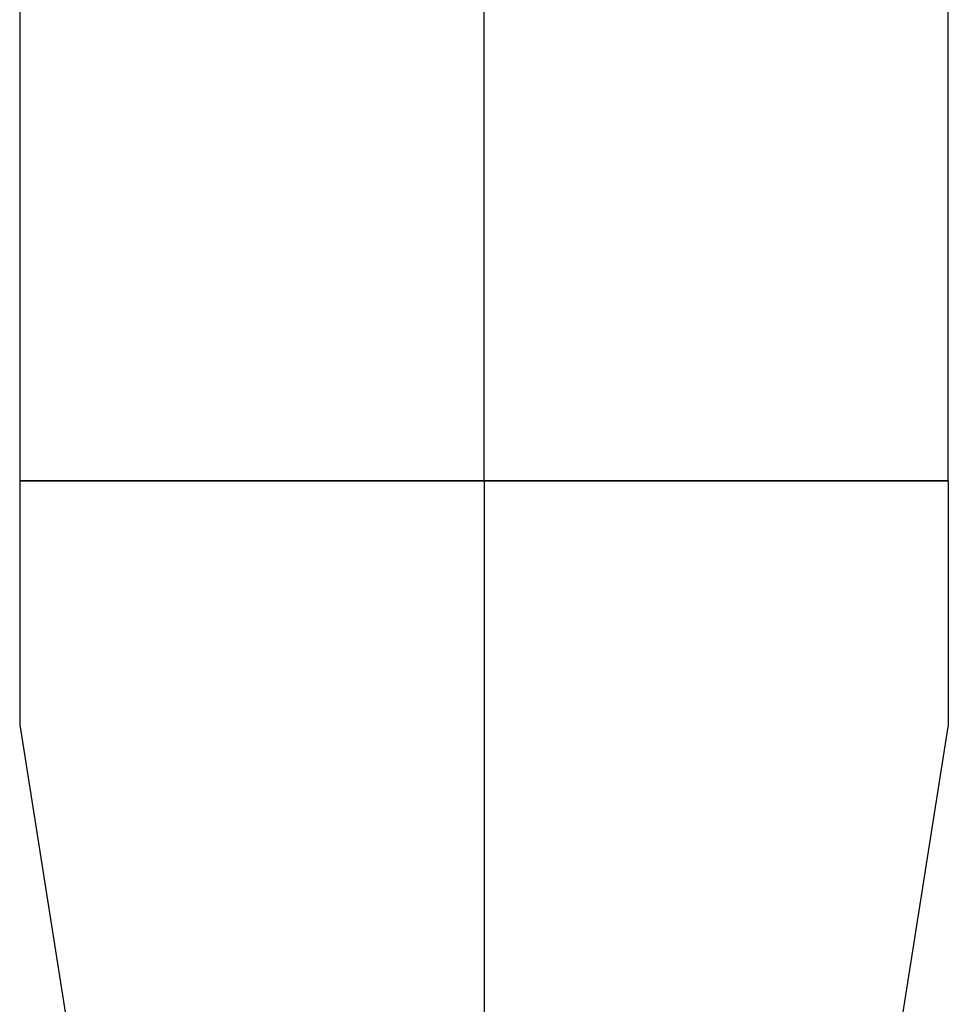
# Model space of a CAD drawing. Extents: x -7228 to 74941, y -112898 to 85621.
# Tile 622 of 635: x 53325.28 to 53332.89, y 84042.39 to 84050.46. Entities that reach past the tile are written whole.
import ezdxf
from ezdxf.enums import TextEntityAlignment as Align

# ---------------------------------------------------------------- set-up
doc = ezdxf.new("R2010")
doc.units = 0
doc.layers.add('Ins-co', color=2, linetype='CONTINUOUS')
doc.layers.add('Ins-wod', color=4, linetype='CONTINUOUS')
doc.styles.add('CP_ATTR', font='ROMANS.SHX')

# ---------------------------------------------------------------- blocks, each defined once
blk = doc.blocks.new('_jgsjhjfhhfdf')
at = {"layer": 'Ins-wod'}
for p, q in [((-72.2659, -203.0018), (-72.2659, -210.3804)), ((-68.4609, -210.3804), (-68.4609, -203.0018)), ((-64.6559, -210.3804), (-64.6559, -203.0018)), ((-72.2659, -210.3804), (-64.6559, -210.3804)), ((-64.6559, -210.3804), (-72.2659, -210.3804)), ((-72.2659, -210.3804), (-72.2659, -212.3804)), ((-68.4609, -210.3804), (-68.4609, -212.3804)), ((-64.6559, -210.3804), (-64.6559, -212.3804)), ((-72.2659, -212.3804), (-71.4759, -217.3804)), ((-68.4609, -212.3804), (-68.4609, -217.3804)), ((-64.6559, -212.3804), (-65.4459, -217.3804))]:
    blk.add_line(p, q, dxfattribs=at)
at = {"layer": 'Ins-wod', "style": 'CP_ATTR', "flags": 9}
for tag, p, height, rotation, width in [('PRODUCT-TYPE', (-15.448, -4.4619), 0.000337, 180, 48.619691), ('PRODUCER', (-15.448, -4.4619), 0.000337, 180, 48.619691), ('ARTICLE', (-15.448, -4.4619), 0.000337, 180, 48.619691), ('OTHER', (-15.448, -4.4619), 0.000337, 180, 48.619691), ('FLOW', (-15.448, -4.4619), 0.000337, 180, 48.619691), ('NAME', (-15.448, -4.4619), 0.000337, 180, 48.619691), ('OTHER', (-6.1954, -13.7069), 0.000337, 270, 1.595002), ('FLOW', (-6.1954, -13.7069), 0.000337, 270, 1.595002), ('ARTICLE', (-6.1954, -13.7069), 0.000337, 270, 1.595002), ('PRODUCT-TYPE', (-6.1954, -13.7069), 0.000337, 270, 1.595002), ('PRODUCER', (-6.1954, -13.7069), 0.000337, 270, 1.595002), ('NAME', (-6.1954, -13.7069), 0.000337, 270, 1.595002), ('PRODUCT-TYPE', (-6.1954, -110.1742), 0.000337, 90, 24.508066), ('PRODUCER', (-6.1954, -110.1742), 0.000337, 90, 24.508066), ('ARTICLE', (-6.1954, -110.1742), 0.000337, 90, 24.508066), ('OTHER', (-6.1954, -110.1742), 0.000337, 90, 24.508066), ('FLOW', (-6.1954, -110.1742), 0.000337, 90, 24.508066), ('NAME', (-6.1954, -110.1742), 0.000337, 90, 24.508066), ('ARTICLE', (-30.8274, -162.9866), 0.000761, 270, 7.892014), ('OTHER', (-30.8274, -162.9866), 0.000761, 270, 7.892014), ('FLOW', (-30.8274, -162.9866), 0.000761, 270, 7.892014), ('PRODUCT-TYPE', (-30.8274, -162.9866), 0.000761, 270, 7.892014), ('PRODUCER', (-30.8274, -162.9866), 0.000761, 270, 7.892014), ('NAME', (-30.8274, -162.9866), 0.000761, 270, 7.892014), ('PRODUCT-TYPE', (-68.4609, -170.6232), 0.000761, 90, 0.969593), ('PRODUCER', (-68.4609, -170.6232), 0.000761, 90, 0.969593), ('ARTICLE', (-68.4609, -170.6232), 0.000761, 90, 0.969593), ('OTHER', (-68.4609, -170.6232), 0.000761, 90, 0.969593), ('FLOW', (-68.4609, -170.6232), 0.000761, 90, 0.969593), ('NAME', (-68.4609, -170.6232), 0.000761, 90, 0.969593), ('PRODUCT-TYPE', (-68.4609, -210.3804), 0.000761, 90, 0.969593), ('PRODUCER', (-68.4609, -210.3804), 0.000761, 90, 0.969593), ('ARTICLE', (-68.4609, -210.3804), 0.000761, 90, 0.969593), ('OTHER', (-68.4609, -210.3804), 0.000761, 90, 0.969593), ('FLOW', (-68.4609, -210.3804), 0.000761, 90, 0.969593), ('NAME', (-68.4609, -210.3804), 0.000761, 90, 0.969593), ('PRODUCT-TYPE', (-34.8462, -236.7889), 0.000761, 90, 0.623389), ('PRODUCER', (-34.8462, -236.7889), 0.000761, 90, 0.623389), ('ARTICLE', (-34.8462, -236.7889), 0.000761, 90, 0.623389), ('OTHER', (-34.8462, -236.7889), 0.000761, 90, 0.623389), ('FLOW', (-34.8462, -236.7889), 0.000761, 90, 0.623389), ('NAME', (-34.8462, -236.7889), 0.000761, 90, 0.623389), ('PRODUCT-TYPE', (-68.4609, -241.0258), 0.0001, 90, 1), ('PRODUCER', (-68.4609, -241.0258), 0.0001, 90, 1), ('OTHER', (-68.4609, -241.0258), 0.0001, 90, 1), ('ARTICLE', (-68.4609, -241.0258), 0.0001, 90, 1), ('FLOW', (-68.4609, -241.0258), 0.0001, 90, 1), ('NAME', (-68.4609, -241.0258), 0.0001, 90, 1), ('PRODUCT-TYPE', (-68.4609, -251.0258), 0.000761, 90, 1.31406), ('PRODUCER', (-68.4609, -251.0258), 0.000761, 90, 1.31406), ('ARTICLE', (-68.4609, -251.0258), 0.000761, 90, 1.31406), ('OTHER', (-68.4609, -251.0258), 0.000761, 90, 1.31406), ('FLOW', (-68.4609, -251.0258), 0.000761, 90, 1.31406), ('NAME', (-68.4609, -251.0258), 0.000761, 90, 1.31406), ('ARTICLE', (-68.4609, -251.0258), 0.000761, 270, 1.708279), ('OTHER', (-68.4609, -251.0258), 0.000761, 270, 1.708279), ('FLOW', (-68.4609, -251.0258), 0.000761, 270, 1.708279), ('PRODUCT-TYPE', (-68.4609, -251.0258), 0.000761, 270, 1.708279), ('PRODUCER', (-68.4609, -251.0258), 0.000761, 270, 1.708279), ('NAME', (-68.4609, -251.0258), 0.000761, 270, 1.708279), ('PRODUCT-TYPE', (-280.4386, -283.6677), 0.000603, 180, 18.176861), ('PRODUCER', (-280.4386, -283.6677), 0.000603, 180, 18.176861), ('ARTICLE', (-280.4386, -283.6677), 0.000603, 180, 18.176861), ('OTHER', (-280.4386, -283.6677), 0.000603, 180, 18.176861), ('FLOW', (-280.4386, -283.6677), 0.000603, 180, 18.176861), ('NAME', (-280.4386, -283.6677), 0.000603, 180, 18.176861), ('PRODUCT-TYPE', (-66.7267, -319.595), 0.000603, 90, 5.550504), ('PRODUCER', (-66.7267, -319.595), 0.000603, 90, 5.550504), ('ARTICLE', (-66.7267, -319.595), 0.000603, 90, 5.550504), ('OTHER', (-66.7267, -319.595), 0.000603, 90, 5.550504), ('FLOW', (-66.7267, -319.595), 0.000603, 90, 5.550504), ('NAME', (-66.7267, -319.595), 0.000603, 90, 5.550504), ('PRODUCT-TYPE', (-10.9937, -321.6255), 0.0001, 90, 1), ('PRODUCER', (-10.9937, -321.6255), 0.0001, 90, 1), ('ARTICLE', (-10.9937, -321.6255), 0.0001, 90, 1), ('OTHER', (-10.9937, -321.6255), 0.0001, 90, 1), ('FLOW', (-10.9937, -321.6255), 0.0001, 90, 1), ('NAME', (-10.9937, -321.6255), 0.0001, 90, 1), ('PRODUCT-TYPE', (-68.2644, -323.3073), 0.000603, 225, 3.259505), ('PRODUCER', (-68.2644, -323.3073), 0.000603, 225, 3.259505), ('ARTICLE', (-68.2644, -323.3073), 0.000603, 225, 3.259505), ('OTHER', (-68.2644, -323.3073), 0.000603, 225, 3.259505), ('NAME', (-68.2644, -323.3073), 0.000603, 225, 3.259505), ('FLOW', (-68.2644, -323.3073), 0.000603, 225, 3.259505), ('PRODUCT-TYPE', (-10.9937, -324.5842), 0.000603, 90, 0.490663), ('PRODUCER', (-10.9937, -324.5842), 0.000603, 90, 0.490663), ('ARTICLE', (-10.9937, -324.5842), 0.000603, 90, 0.490663), ('OTHER', (-10.9937, -324.5842), 0.000603, 90, 0.490663), ('FLOW', (-10.9937, -324.5842), 0.000603, 90, 0.490663), ('NAME', (-10.9937, -324.5842), 0.000603, 90, 0.490663), ('OTHER', (-68.1056, -328.2477), 0.000213, 270, 2.751934), ('ARTICLE', (-68.1056, -328.2477), 0.000213, 270, 2.751934), ('FLOW', (-68.1056, -328.2477), 0.000213, 270, 2.751934), ('PRODUCT-TYPE', (-68.1056, -328.2477), 0.000213, 270, 2.751934), ('PRODUCER', (-68.1056, -328.2477), 0.000213, 270, 2.751934), ('NAME', (-68.1056, -328.2477), 0.000213, 270, 2.751934), ('ARTICLE', (-10.9937, -334.5842), 0.000603, 270, 2.727353), ('OTHER', (-10.9937, -334.5842), 0.000603, 270, 2.727353), ('FLOW', (-10.9937, -334.5842), 0.000603, 270, 2.727353), ('PRODUCT-TYPE', (-10.9937, -334.5842), 0.000603, 270, 2.727353), ('PRODUCER', (-10.9937, -334.5842), 0.000603, 270, 2.727353), ('NAME', (-10.9937, -334.5842), 0.000603, 270, 2.727353), ('OTHER', (-68.1056, -343.7688), 0.000213, 270, 2.751934), ('ARTICLE', (-68.1056, -343.7688), 0.000213, 270, 2.751934), ('FLOW', (-68.1056, -343.7688), 0.000213, 270, 2.751934), ('PRODUCT-TYPE', (-68.1056, -343.7688), 0.000213, 270, 2.751934), ('PRODUCER', (-68.1056, -343.7688), 0.000213, 270, 2.751934), ('NAME', (-68.1056, -343.7688), 0.000213, 270, 2.751934), ('OTHER', (-10.9937, -406.7923), 0.0001, 270, 1), ('FLOW', (-10.9937, -406.7923), 0.0001, 270, 1), ('ARTICLE', (-10.9937, -406.7923), 0.0001, 270, 1), ('PRODUCT-TYPE', (-10.9937, -406.7923), 0.0001, 270, 1), ('PRODUCER', (-10.9937, -406.7923), 0.0001, 270, 1), ('NAME', (-10.9937, -406.7923), 0.0001, 270, 1), ('PRODUCT-TYPE', (-10.9937, -428.1473), 0.000603, 90, 17.159626), ('PRODUCT-TYPE', (-10.9937, -428.1473), 0.000603, 90, 15.082723), ('PRODUCER', (-10.9937, -428.1473), 0.000603, 90, 17.159626), ('PRODUCER', (-10.9937, -428.1473), 0.000603, 90, 15.082723), ('ARTICLE', (-10.9937, -428.1473), 0.000603, 90, 17.159626), ('ARTICLE', (-10.9937, -428.1473), 0.000603, 90, 15.082723), ('OTHER', (-10.9937, -428.1473), 0.000603, 90, 17.159626), ('OTHER', (-10.9937, -428.1473), 0.000603, 90, 15.082723), ('FLOW', (-10.9937, -428.1473), 0.000603, 90, 17.159626), ('NAME', (-10.9937, -428.1473), 0.000603, 90, 17.159626), ('FLOW', (-10.9937, -428.1473), 0.000603, 90, 15.082723), ('NAME', (-10.9937, -428.1473), 0.000603, 90, 15.082723), ('PRODUCT-TYPE', (-216.1018, -610.3295), 0.000603, 90, 18.979779), ('PRODUCER', (-216.1018, -610.3295), 0.000603, 90, 18.979779), ('ARTICLE', (-216.1018, -610.3295), 0.000603, 90, 18.979779), ('OTHER', (-216.1018, -610.3295), 0.000603, 90, 18.979779), ('FLOW', (-216.1018, -610.3295), 0.000603, 90, 18.979779), ('NAME', (-216.1018, -610.3295), 0.000603, 90, 18.979779), ('PRODUCT-TYPE', (-225.3468, -619.5745), 0.000603, 180, 25.057534), ('PRODUCER', (-225.3468, -619.5745), 0.000603, 180, 25.057534), ('ARTICLE', (-225.3468, -619.5745), 0.000603, 180, 25.057534), ('OTHER', (-225.3468, -619.5745), 0.000603, 180, 25.057534), ('FLOW', (-225.3468, -619.5745), 0.000603, 180, 25.057534), ('NAME', (-225.3468, -619.5745), 0.000603, 180, 25.057534)]:
    blk.add_attdef(tag, p, '', height=height, rotation=rotation, dxfattribs=dict(at, width=width))
at = {"layer": 'Ins-wod', "style": 'CP_ATTR', "text_generation_flag": 4, "width": 1, "flags": 9}
for tag in ['OTHER', 'FLOW', 'ARTICLE', 'PRODUCT-TYPE', 'PRODUCER', 'NAME']:
    blk.add_attdef(tag, (-15.4404, -4.4619), '', height=0.0001, dxfattribs=at)
at = {"layer": 'Ins-wod', "style": 'CP_ATTR', "text_generation_flag": 4, "flags": 9}
for tag, p, height, rotation, width in [('PRODUCT-TYPE', (-188.5414, -13.7069), 0.0001, 90, 1), ('PRODUCER', (-188.5414, -13.7069), 0.0001, 90, 1), ('ARTICLE', (-188.5414, -13.7069), 0.0001, 90, 1), ('OTHER', (-188.5414, -13.7069), 0.0001, 90, 1), ('FLOW', (-188.5414, -13.7069), 0.0001, 90, 1), ('NAME', (-188.5414, -13.7069), 0.0001, 90, 1), ('OTHER', (-68.4609, -146.866), 0.000761, 270, 0.969593), ('ARTICLE', (-68.4609, -146.866), 0.000761, 270, 0.969593), ('FLOW', (-68.4609, -146.866), 0.000761, 270, 0.969593), ('PRODUCT-TYPE', (-68.4609, -146.866), 0.000761, 270, 0.969593), ('PRODUCER', (-68.4609, -146.866), 0.000761, 270, 0.969593), ('NAME', (-68.4609, -146.866), 0.000761, 270, 0.969593), ('PRODUCT-TYPE', (-68.4609, -146.866), 0.0001, 90, 1), ('PRODUCER', (-68.4609, -146.866), 0.0001, 90, 1), ('OTHER', (-68.4609, -146.866), 0.0001, 90, 1), ('ARTICLE', (-68.4609, -146.866), 0.0001, 90, 1), ('FLOW', (-68.4609, -146.866), 0.0001, 90, 1), ('NAME', (-68.4609, -146.866), 0.0001, 90, 1), ('PRODUCT-TYPE', (-30.8274, -162.9866), 0.0001, 90, 1), ('PRODUCER', (-30.8274, -162.9866), 0.0001, 90, 1), ('ARTICLE', (-30.8274, -162.9866), 0.0001, 90, 1), ('OTHER', (-30.8274, -162.9866), 0.0001, 90, 1), ('FLOW', (-30.8274, -162.9866), 0.0001, 90, 1), ('NAME', (-30.8274, -162.9866), 0.0001, 90, 1), ('OTHER', (-68.4609, -186.6232), 0.000761, 270, 0.969593), ('ARTICLE', (-68.4609, -186.6232), 0.000761, 270, 0.969593), ('FLOW', (-68.4609, -186.6232), 0.000761, 270, 0.969593), ('PRODUCT-TYPE', (-68.4609, -186.6232), 0.000761, 270, 0.969593), ('PRODUCER', (-68.4609, -186.6232), 0.000761, 270, 0.969593), ('NAME', (-68.4609, -186.6232), 0.000761, 270, 0.969593), ('OTHER', (-68.4609, -210.3804), 0.0001, 270, 1), ('FLOW', (-68.4609, -210.3804), 0.0001, 270, 1), ('ARTICLE', (-68.4609, -210.3804), 0.0001, 270, 1), ('PRODUCT-TYPE', (-68.4609, -210.3804), 0.0001, 270, 1), ('PRODUCER', (-68.4609, -210.3804), 0.0001, 270, 1), ('NAME', (-68.4609, -210.3804), 0.0001, 270, 1), ('PRODUCT-TYPE', (-34.8462, -232.0449), 0.0001, 90, 1), ('PRODUCER', (-34.8462, -232.0449), 0.0001, 90, 1), ('ARTICLE', (-34.8462, -232.0449), 0.0001, 90, 1), ('OTHER', (-34.8462, -232.0449), 0.0001, 90, 1), ('FLOW', (-34.8462, -232.0449), 0.0001, 90, 1), ('NAME', (-34.8462, -232.0449), 0.0001, 90, 1), ('PRODUCT-TYPE', (-390.0451, -283.6677), 0.0001, 180, 1), ('PRODUCER', (-390.0451, -283.6677), 0.0001, 180, 1), ('ARTICLE', (-390.0451, -283.6677), 0.0001, 180, 1), ('OTHER', (-390.0451, -283.6677), 0.0001, 180, 1), ('FLOW', (-390.0451, -283.6677), 0.0001, 180, 1), ('NAME', (-390.0451, -283.6677), 0.0001, 180, 1), ('OTHER', (-66.7267, -319.595), 0.0001, 270, 1), ('FLOW', (-66.7267, -319.595), 0.0001, 270, 1), ('ARTICLE', (-66.7267, -319.595), 0.0001, 270, 1), ('PRODUCT-TYPE', (-66.7267, -319.595), 0.0001, 270, 1), ('PRODUCER', (-66.7267, -319.595), 0.0001, 270, 1), ('NAME', (-66.7267, -319.595), 0.0001, 270, 1), ('PRODUCT-TYPE', (-82.1624, -337.2054), 0.0001, 225, 1), ('PRODUCER', (-82.1624, -337.2054), 0.0001, 225, 1), ('ARTICLE', (-82.1624, -337.2054), 0.0001, 225, 1), ('OTHER', (-82.1624, -337.2054), 0.0001, 225, 1), ('FLOW', (-82.1624, -337.2054), 0.0001, 225, 1), ('NAME', (-82.1624, -337.2054), 0.0001, 225, 1), ('PRODUCT-TYPE', (-10.9937, -373.7923), 0.0001, 90, 1), ('PRODUCER', (-10.9937, -373.7923), 0.0001, 90, 1), ('OTHER', (-10.9937, -373.7923), 0.0001, 90, 1), ('ARTICLE', (-10.9937, -373.7923), 0.0001, 90, 1), ('FLOW', (-10.9937, -373.7923), 0.0001, 90, 1), ('NAME', (-10.9937, -373.7923), 0.0001, 90, 1), ('NAME', (-272.9115, -422.5394), 0.0001, 310, 1), ('PRODUCER', (-272.9115, -422.5394), 0.0001, 310, 1), ('PRODUCT-TYPE', (-272.9115, -422.5394), 0.0001, 310, 1), ('ARTICLE', (-272.9115, -422.5394), 0.0001, 310, 1), ('FLOW', (-272.9115, -422.5394), 0.0001, 310, 1), ('OTHER', (-272.9115, -422.5394), 0.0001, 310, 1), ('PRODUCT-TYPE', (-376.4437, -619.5745), 0.0001, 180, 1), ('PRODUCER', (-376.4437, -619.5745), 0.0001, 180, 1), ('ARTICLE', (-376.4437, -619.5745), 0.0001, 180, 1), ('OTHER', (-376.4437, -619.5745), 0.0001, 180, 1), ('FLOW', (-376.4437, -619.5745), 0.0001, 180, 1), ('NAME', (-376.4437, -619.5745), 0.0001, 180, 1)]:
    blk.add_attdef(tag, p, '', height=height, rotation=rotation, dxfattribs=dict(at, width=width))
at = {"layer": 'Ins-wod', "style": 'CP_ATTR', "width": 1, "flags": 9}
for tag, p in [('ORDER-NO', (-6.198, -18.9908)), ('POWER', (-6.198, -18.9912)), ('FLOW', (-6.198, -18.9908)), ('TEMPERATURE', (-6.198, -18.9908)), ('CHARACTER', (-6.198, -18.9908)), ('PRODUCT-TYPE', (-6.198, -18.9908)), ('NUMBER', (-6.198, -18.9908)), ('NAME', (-6.198, -18.9908)), ('OTHER', (-6.198, -18.991)), ('PN', (-6.198, -18.991)), ('PRODUCER', (-6.198, -18.9911)), ('WEIGHT', (-6.198, -18.9912)), ('VOLTAGE', (-6.198, -18.9912)), ('ARTICLE', (-6.198, -18.9912)), ('GROUP', (-6.198, -18.9912)), ('DN', (-6.198, -18.9914))]:
    blk.add_attdef(tag, text='', height=0.00005, rotation=270, dxfattribs=at).set_placement(p, align=Align.MIDDLE_LEFT)
at = {"layer": 'Ins-wod', "style": 'CP_ATTR', "flags": 9}
for tag, p, height, width in [('ARTICLE', (-55.0459, -133.451), 0.000761, 4.892514), ('OTHER', (-55.0459, -133.451), 0.000761, 4.892514), ('NAME', (-55.0459, -133.451), 0.000761, 4.892514), ('PRODUCER', (-55.0459, -133.451), 0.000761, 4.892514), ('PRODUCT-TYPE', (-55.0459, -133.451), 0.000761, 4.892514), ('FLOW', (-55.0459, -133.451), 0.000761, 4.892514), ('ARTICLE', (-25.5774, -157.7366), 0.000761, 0.854973), ('OTHER', (-25.5774, -157.7366), 0.000761, 0.854973), ('FLOW', (-25.5774, -157.7366), 0.000761, 0.854973), ('PRODUCT-TYPE', (-25.5774, -157.7366), 0.000761, 0.854973), ('PRODUCER', (-25.5774, -157.7366), 0.000761, 0.854973), ('NAME', (-25.5774, -157.7366), 0.000761, 0.854973), ('ARTICLE', (-225.3468, -619.5745), 0.0001, 1), ('OTHER', (-225.3468, -619.5745), 0.0001, 1), ('FLOW', (-225.3468, -619.5745), 0.0001, 1), ('PRODUCT-TYPE', (-225.3468, -619.5745), 0.0001, 1), ('PRODUCER', (-225.3468, -619.5745), 0.0001, 1), ('NAME', (-225.3468, -619.5745), 0.0001, 1)]:
    blk.add_attdef(tag, p, '', height=height, dxfattribs=dict(at, width=width))
at = {"layer": 'Ins-wod', "style": 'CP_ATTR', "text_generation_flag": 4, "width": 1, "flags": 9}
for tag, rotation, p in [('FLOW', 270, (-68.4545, -154.1534)), ('NAME', 270, (-68.4546, -154.1534)), ('OTHER', 270, (-68.4546, -154.1535)), ('PN', 270, (-68.4545, -154.1535)), ('PRODUCER', 270, (-68.4545, -154.1536)), ('ARTICLE', 270, (-68.4546, -154.1537)), ('TEMPERATURE', 270, (-68.4545, -154.1534)), ('CHARACTER', 270, (-68.4545, -154.1534)), ('ORDER-NO', 270, (-68.4544, -154.1534)), ('PRODUCT-TYPE', 270, (-68.4545, -154.1534)), ('NUMBER', 270, (-68.4545, -154.1534)), ('VOLTAGE', 270, (-68.4545, -154.1537)), ('WEIGHT', 270, (-68.4545, -154.1538)), ('POWER', 270, (-68.4544, -154.1538)), ('GROUP', 270, (-68.4545, -154.1538)), ('DN', 270, (-68.4545, -154.1539)), ('FLOW', 270, (-68.4545, -193.9106)), ('NAME', 270, (-68.4546, -193.9106)), ('OTHER', 270, (-68.4546, -193.9107)), ('PN', 270, (-68.4545, -193.9107)), ('PRODUCER', 270, (-68.4545, -193.9108)), ('ARTICLE', 270, (-68.4546, -193.9109)), ('TEMPERATURE', 270, (-68.4545, -193.9106)), ('CHARACTER', 270, (-68.4545, -193.9106)), ('ORDER-NO', 270, (-68.4544, -193.9106)), ('PRODUCT-TYPE', 270, (-68.4545, -193.9106)), ('NUMBER', 270, (-68.4545, -193.9106)), ('VOLTAGE', 270, (-68.4545, -193.9109)), ('WEIGHT', 270, (-68.4545, -193.911)), ('POWER', 270, (-68.4544, -193.911)), ('GROUP', 270, (-68.4545, -193.911)), ('DN', 270, (-68.4545, -193.9111)), ('WEIGHT', 180, (-292.5196, -283.6732)), ('VOLTAGE', 180, (-292.5195, -283.6733)), ('ARTICLE', 180, (-292.5196, -283.6732)), ('PRODUCER', 180, (-292.5194, -283.6732)), ('GROUP', 180, (-292.5196, -283.6733)), ('POWER', 180, (-292.5196, -283.6733)), ('DN', 180, (-292.5197, -283.6733)), ('PRODUCT-TYPE', 180, (-292.5192, -283.6733)), ('OTHER', 180, (-292.5193, -283.6732)), ('TEMPERATURE', 180, (-292.5192, -283.6733)), ('CHARACTER', 180, (-292.5192, -283.6732)), ('ORDER-NO', 180, (-292.5192, -283.6733)), ('PN', 180, (-292.5193, -283.6732)), ('NUMBER', 180, (-292.5192, -283.6733)), ('FLOW', 180, (-292.5192, -283.6732)), ('NAME', 180, (-292.5192, -283.6732)), ('FLOW', 270, (-10.9882, -324.4929)), ('TEMPERATURE', 270, (-10.9882, -324.4929)), ('CHARACTER', 270, (-10.9882, -324.4929)), ('NUMBER', 270, (-10.9881, -324.4929)), ('NAME', 270, (-10.9882, -324.4929)), ('OTHER', 270, (-10.9882, -324.4931)), ('PN', 270, (-10.9882, -324.4931)), ('PRODUCER', 270, (-10.9882, -324.4932)), ('VOLTAGE', 270, (-10.9881, -324.4933)), ('ARTICLE', 270, (-10.9882, -324.4933)), ('WEIGHT', 270, (-10.9882, -324.4934)), ('GROUP', 270, (-10.9882, -324.4934)), ('ORDER-NO', 270, (-10.9881, -324.4929)), ('PRODUCT-TYPE', 270, (-10.9881, -324.4929)), ('POWER', 270, (-10.9881, -324.4934)), ('DN', 270, (-10.9881, -324.4935)), ('FLOW', 270, (-10.9902, -373.7011)), ('TEMPERATURE', 270, (-10.9902, -373.7011)), ('CHARACTER', 270, (-10.9902, -373.7011)), ('ORDER-NO', 270, (-10.9901, -373.7011)), ('PRODUCT-TYPE', 270, (-10.9901, -373.7011)), ('NUMBER', 270, (-10.9902, -373.7011)), ('NAME', 270, (-10.9902, -373.7011)), ('OTHER', 270, (-10.9902, -373.7013)), ('PN', 270, (-10.9902, -373.7012)), ('PRODUCER', 270, (-10.9902, -373.7013)), ('VOLTAGE', 270, (-10.9902, -373.7014)), ('WEIGHT', 270, (-10.9902, -373.7015)), ('POWER', 270, (-10.9901, -373.7015)), ('ARTICLE', 270, (-10.9902, -373.7015)), ('GROUP', 270, (-10.9902, -373.7015)), ('DN', 270, (-10.9901, -373.7016))]:
    blk.add_attdef(tag, text='', height=0.00005, rotation=rotation, dxfattribs=at).set_placement(p, align=Align.MIDDLE_LEFT)
at = {"layer": 'Ins-wod', "style": 'CP_ATTR', "flags": 9}
for tag, rotation, p in [('ARTICLE', 90, (-68.4546, -163.3354)), ('PRODUCER', 90, (-68.4545, -163.3355)), ('OTHER', 90, (-68.4546, -163.3356)), ('PN', 90, (-68.4545, -163.3356)), ('FLOW', 90, (-68.4545, -163.3358)), ('NAME', 90, (-68.4546, -163.3358)), ('WEIGHT', 90, (-68.4545, -163.3354)), ('VOLTAGE', 90, (-68.4545, -163.3354)), ('POWER', 90, (-68.4544, -163.3354)), ('DN', 90, (-68.4545, -163.3352)), ('GROUP', 90, (-68.4545, -163.3354)), ('TEMPERATURE', 90, (-68.4545, -163.3358)), ('PRODUCT-TYPE', 90, (-68.4545, -163.3358)), ('CHARACTER', 90, (-68.4545, -163.3358)), ('ORDER-NO', 90, (-68.4544, -163.3358)), ('NUMBER', 90, (-68.4545, -163.3358)), ('ARTICLE', 90, (-68.4546, -203.0926)), ('PRODUCER', 90, (-68.4545, -203.0927)), ('OTHER', 90, (-68.4546, -203.0928)), ('PN', 90, (-68.4545, -203.0928)), ('FLOW', 90, (-68.4545, -203.093)), ('NAME', 90, (-68.4546, -203.093)), ('WEIGHT', 90, (-68.4545, -203.0926)), ('VOLTAGE', 90, (-68.4545, -203.0926)), ('POWER', 90, (-68.4544, -203.0926)), ('DN', 90, (-68.4545, -203.0924)), ('GROUP', 90, (-68.4545, -203.0926)), ('TEMPERATURE', 90, (-68.4545, -203.093)), ('PRODUCT-TYPE', 90, (-68.4545, -203.093)), ('CHARACTER', 90, (-68.4545, -203.093)), ('ORDER-NO', 90, (-68.4544, -203.093)), ('NUMBER', 90, (-68.4545, -203.093)), ('WEIGHT', 90, (-10.9892, -358.8209)), ('ARTICLE', 90, (-10.9893, -358.8209)), ('PRODUCER', 90, (-10.9892, -358.821)), ('OTHER', 90, (-10.9893, -358.8211)), ('CHARACTER', 90, (-10.9892, -358.8213)), ('FLOW', 90, (-10.9892, -358.8213)), ('PN', 90, (-10.9892, -358.8211)), ('NAME', 90, (-10.9893, -358.8213)), ('POWER', 90, (-10.9892, -358.8209)), ('VOLTAGE', 90, (-10.9892, -358.821)), ('DN', 90, (-10.9892, -358.8207)), ('GROUP', 90, (-10.9892, -358.8209)), ('TEMPERATURE', 90, (-10.9892, -358.8213)), ('PRODUCT-TYPE', 90, (-10.9892, -358.8213)), ('ORDER-NO', 90, (-10.9892, -358.8213)), ('NUMBER', 90, (-10.9892, -358.8213)), ('WEIGHT', 90, (-10.9902, -406.8831)), ('VOLTAGE', 90, (-10.9902, -406.8831)), ('POWER', 90, (-10.9901, -406.8831)), ('DN', 90, (-10.9901, -406.8829)), ('GROUP', 90, (-10.9902, -406.8831)), ('ARTICLE', 90, (-10.9902, -406.8831)), ('PRODUCER', 90, (-10.9902, -406.8832)), ('TEMPERATURE', 90, (-10.9902, -406.8835)), ('PRODUCT-TYPE', 90, (-10.9901, -406.8835)), ('OTHER', 90, (-10.9902, -406.8833)), ('CHARACTER', 90, (-10.9902, -406.8835)), ('PN', 90, (-10.9902, -406.8833)), ('ORDER-NO', 90, (-10.9901, -406.8835)), ('NUMBER', 90, (-10.9902, -406.8835)), ('FLOW', 90, (-10.9902, -406.8835)), ('NAME', 90, (-10.9902, -406.8835)), ('TEMPERATURE', 39.77849, (-27.6994, -444.5217)), ('CHARACTER', 39.77849, (-27.6994, -444.5217)), ('FLOW', 39.77849, (-27.6994, -444.5217)), ('NUMBER', 39.77849, (-27.6993, -444.5217)), ('NAME', 39.77849, (-27.6994, -444.5217)), ('PRODUCT-TYPE', 39.77849, (-27.6993, -444.5217)), ('ORDER-NO', 39.77849, (-27.6993, -444.5217)), ('PRODUCER', 39.77849, (-27.6992, -444.5215)), ('OTHER', 39.77849, (-27.6992, -444.5215)), ('PN', 39.77849, (-27.6992, -444.5215)), ('WEIGHT', 39.77849, (-27.699, -444.5214)), ('ARTICLE', 39.77849, (-27.6991, -444.5214)), ('VOLTAGE', 39.77849, (-27.6991, -444.5215)), ('GROUP', 39.77849, (-27.699, -444.5214)), ('POWER', 39.77849, (-27.699, -444.5214)), ('DN', 39.77849, (-27.6989, -444.5213)), ('ARTICLE', 92.87046, (-268.2253, -458.6323)), ('WEIGHT', 92.87046, (-268.2253, -458.6323)), ('VOLTAGE', 92.87046, (-268.2253, -458.6323)), ('POWER', 92.87046, (-268.2252, -458.6323)), ('DN', 92.87046, (-268.2253, -458.6321)), ('GROUP', 92.87046, (-268.2253, -458.6323)), ('PRODUCER', 92.87046, (-268.2253, -458.6324)), ('TEMPERATURE', 92.87046, (-268.2253, -458.6327)), ('PRODUCT-TYPE', 92.87046, (-268.2252, -458.6327)), ('OTHER', 92.87046, (-268.2253, -458.6325)), ('CHARACTER', 92.87046, (-268.2253, -458.6327)), ('PN', 92.87046, (-268.2253, -458.6325)), ('NUMBER', 92.87046, (-268.2252, -458.6327)), ('FLOW', 92.87046, (-268.2253, -458.6327)), ('NAME', 92.87046, (-268.2253, -458.6327)), ('ORDER-NO', 92.87046, (-268.2252, -458.6327)), ('TEMPERATURE', 39.77849, (-53.7534, -466.2139)), ('CHARACTER', 39.77849, (-53.7534, -466.2139)), ('FLOW', 39.77849, (-53.7534, -466.2138)), ('NUMBER', 39.77849, (-53.7533, -466.2139)), ('NAME', 39.77849, (-53.7534, -466.2138)), ('PRODUCT-TYPE', 39.77849, (-53.7533, -466.2139)), ('ORDER-NO', 39.77849, (-53.7533, -466.2139)), ('PRODUCER', 39.77849, (-53.7532, -466.2137)), ('OTHER', 39.77849, (-53.7532, -466.2137)), ('PN', 39.77849, (-53.7532, -466.2137)), ('WEIGHT', 39.77849, (-53.753, -466.2136)), ('VOLTAGE', 39.77849, (-53.7531, -466.2136)), ('ARTICLE', 39.77849, (-53.7531, -466.2136)), ('GROUP', 39.77849, (-53.753, -466.2136)), ('POWER', 39.77849, (-53.753, -466.2136)), ('DN', 39.77849, (-53.7529, -466.2135)), ('WEIGHT', 90, (-216.0972, -517.2569)), ('PRODUCER', 90, (-216.0972, -517.257)), ('ARTICLE', 90, (-216.0973, -517.2569)), ('CHARACTER', 90, (-216.0972, -517.2573)), ('OTHER', 90, (-216.0973, -517.2571)), ('NAME', 90, (-216.0973, -517.2573)), ('PN', 90, (-216.0972, -517.2571)), ('FLOW', 90, (-216.0972, -517.2573)), ('DN', 90, (-216.0972, -517.2567)), ('POWER', 90, (-216.0972, -517.2569)), ('GROUP', 90, (-216.0972, -517.2569)), ('VOLTAGE', 90, (-216.0972, -517.257)), ('PRODUCT-TYPE', 90, (-216.0972, -517.2573)), ('TEMPERATURE', 90, (-216.0972, -517.2573)), ('NUMBER', 90, (-216.0972, -517.2573)), ('ORDER-NO', 90, (-216.0972, -517.2573)), ('GROUP', 90, (-216.0962, -532.3155)), ('PRODUCER', 90, (-216.0962, -532.3157)), ('ARTICLE', 90, (-216.0962, -532.3156)), ('VOLTAGE', 90, (-216.0961, -532.3156)), ('WEIGHT', 90, (-216.0962, -532.3155)), ('TEMPERATURE', 90, (-216.0962, -532.316)), ('CHARACTER', 90, (-216.0962, -532.316)), ('OTHER', 90, (-216.0962, -532.3158)), ('NUMBER', 90, (-216.0961, -532.316)), ('PN', 90, (-216.0962, -532.3158)), ('NAME', 90, (-216.0962, -532.316)), ('FLOW', 90, (-216.0962, -532.316)), ('DN', 90, (-216.0961, -532.3154)), ('POWER', 90, (-216.0961, -532.3155)), ('PRODUCT-TYPE', 90, (-216.0961, -532.316)), ('ORDER-NO', 90, (-216.0961, -532.316)), ('TEMPERATURE', 65.34271, (-236.5038, -547.7052)), ('CHARACTER', 65.34271, (-236.5038, -547.7052)), ('FLOW', 65.34271, (-236.5039, -547.7052)), ('NAME', 65.34271, (-236.5039, -547.7052)), ('PRODUCER', 65.34271, (-236.5037, -547.705)), ('OTHER', 65.34271, (-236.5038, -547.705)), ('PRODUCT-TYPE', 65.34271, (-236.5038, -547.7052)), ('ORDER-NO', 65.34271, (-236.5038, -547.7052)), ('PN', 65.34271, (-236.5038, -547.705)), ('NUMBER', 65.34271, (-236.5038, -547.7052)), ('WEIGHT', 65.34271, (-236.5037, -547.7048)), ('VOLTAGE', 65.34271, (-236.5037, -547.7049)), ('ARTICLE', 65.34271, (-236.5037, -547.7048)), ('GROUP', 65.34271, (-236.5037, -547.7048)), ('POWER', 65.34271, (-236.5036, -547.7049)), ('DN', 65.34271, (-236.5036, -547.7047))]:
    blk.add_attdef(tag, text='', height=0.00005, rotation=rotation, dxfattribs=at).set_placement(p, align=Align.MIDDLE_LEFT)
at = {"layer": 'Ins-wod', "linetype": 'ByBlock', "style": 'CP_ATTR', "flags": 9}
for tag, p, height, width in [('PRODUCT-TYPE', (-34.8462, -264.0258), 0.000761, 3.579097), ('PRODUCER', (-34.8462, -264.0258), 0.000761, 3.579097), ('ARTICLE', (-34.8462, -264.0258), 0.000761, 3.579097), ('OTHER', (-34.8462, -264.0258), 0.000761, 3.579097), ('FLOW', (-34.8462, -264.0258), 0.000761, 3.579097), ('NAME', (-34.8462, -264.0258), 0.000761, 3.579097), ('PRODUCT-TYPE', (-399.2901, -274.4227), 0.000603, 41.632556), ('PRODUCER', (-399.2901, -274.4227), 0.000603, 41.632556), ('ARTICLE', (-399.2901, -274.4227), 0.000603, 41.632556), ('OTHER', (-399.2901, -274.4227), 0.000603, 41.632556), ('FLOW', (-399.2901, -274.4227), 0.000603, 41.632556), ('NAME', (-399.2901, -274.4227), 0.000603, 41.632556)]:
    blk.add_attdef(tag, p, '', height=height, rotation=90, dxfattribs=dict(at, width=width))
at = {"layer": 'Ins-wod', "style": 'CP_ATTR', "flags": 9}
for tag, p, height, rotation, oblique, width in [('PRODUCT-TYPE', (-271.0469, -292.2736), 0.0001, 95, 360, 1), ('PRODUCER', (-271.0469, -292.2736), 0.0001, 95, 360, 1), ('ARTICLE', (-271.0469, -292.2736), 0.0001, 95, 360, 1), ('OTHER', (-271.0469, -292.2736), 0.0001, 95, 360, 1), ('FLOW', (-271.0469, -292.2736), 0.0001, 95, 360, 1), ('NAME', (-271.0469, -292.2736), 0.0001, 95, 360, 1), ('PRODUCT-TYPE', (-270.7952, -295.1508), 0.000603, 95, 0, 0.478976), ('PRODUCER', (-270.7952, -295.1508), 0.000603, 95, 0, 0.478976), ('ARTICLE', (-270.7952, -295.1508), 0.000603, 95, 0, 0.478976), ('OTHER', (-270.7952, -295.1508), 0.000603, 95, 0, 0.478976), ('FLOW', (-270.7952, -295.1508), 0.000603, 95, 0, 0.478976), ('NAME', (-270.7952, -295.1508), 0.000603, 95, 0, 0.478976), ('PRODUCT-TYPE', (-270.1328, -302.7219), 0.0001, 95, 360, 1), ('PRODUCER', (-270.1328, -302.7219), 0.0001, 95, 360, 1), ('ARTICLE', (-270.1328, -302.7219), 0.0001, 95, 360, 1), ('OTHER', (-270.1328, -302.7219), 0.0001, 95, 360, 1), ('FLOW', (-270.1328, -302.7219), 0.0001, 95, 360, 1), ('NAME', (-270.1328, -302.7219), 0.0001, 95, 360, 1), ('PRODUCT-TYPE', (-272.9115, -311.5348), 0.0001, 50, 0, 1), ('PRODUCER', (-272.9115, -311.5348), 0.0001, 50, 0, 1), ('OTHER', (-272.9115, -311.5348), 0.0001, 50, 0, 1), ('ARTICLE', (-272.9115, -311.5348), 0.0001, 50, 0, 1), ('FLOW', (-272.9115, -311.5348), 0.0001, 50, 0, 1), ('NAME', (-272.9115, -311.5348), 0.0001, 50, 0, 1), ('PRODUCT-TYPE', (-279.3393, -319.1953), 0.000483, 50, 0, 2.070393), ('PRODUCER', (-279.3393, -319.1953), 0.000483, 50, 0, 2.070393), ('OTHER', (-279.3393, -319.1953), 0.000483, 50, 0, 2.070393), ('FLOW', (-279.3393, -319.1953), 0.000483, 50, 0, 2.070393), ('NAME', (-279.3393, -319.1953), 0.000483, 50, 0, 2.070393), ('ARTICLE', (-279.3393, -319.1953), 0.000483, 50, 0, 2.070393), ('FLOW', (-279.3393, -414.879), 0.000483, 310, 360, 2.070393), ('PRODUCT-TYPE', (-279.3393, -414.879), 0.000483, 310, 360, 2.070393), ('PRODUCER', (-279.3393, -414.879), 0.000483, 310, 360, 2.070393), ('NAME', (-279.3393, -414.879), 0.000483, 310, 360, 2.070393), ('ARTICLE', (-279.3393, -414.879), 0.000483, 310, 360, 2.070393), ('OTHER', (-279.3393, -414.879), 0.000483, 310, 360, 2.070393), ('ARTICLE', (-259.9098, -420.4391), 0.000603, 24.99985, 360, 32.251138), ('OTHER', (-259.9098, -420.4391), 0.000603, 24.99985, 360, 32.251138), ('PRODUCT-TYPE', (-259.9098, -420.4391), 0.000603, 24.99985, 360, 32.251138), ('PRODUCER', (-259.9098, -420.4391), 0.000603, 24.99985, 360, 32.251138), ('FLOW', (-259.9098, -420.4391), 0.000603, 24.99985, 360, 32.251138), ('NAME', (-259.9098, -420.4391), 0.000603, 24.99985, 360, 32.251138), ('FLOW', (-272.9115, -422.5394), 0.0001, 309.99985, 360, 1), ('PRODUCT-TYPE', (-272.9115, -422.5394), 0.0001, 309.99985, 360, 1), ('PRODUCER', (-272.9115, -422.5394), 0.0001, 309.99985, 360, 1), ('NAME', (-272.9115, -422.5394), 0.0001, 309.99985, 360, 1), ('OTHER', (-272.9115, -422.5394), 0.0001, 309.99985, 360, 1), ('ARTICLE', (-272.9115, -422.5394), 0.0001, 309.99985, 360, 1), ('PRODUCT-TYPE', (-266.671, -423.9229), 0.0001, 24.99985, 360, 1), ('PRODUCER', (-266.671, -423.9229), 0.0001, 24.99985, 360, 1), ('OTHER', (-266.671, -423.9229), 0.0001, 24.99985, 360, 1), ('ARTICLE', (-266.671, -423.9229), 0.0001, 24.99985, 360, 1), ('FLOW', (-266.671, -423.9229), 0.0001, 24.99985, 360, 1), ('NAME', (-266.671, -423.9229), 0.0001, 24.99985, 360, 1), ('PRODUCT-TYPE', (-12.8847, -432.1821), 0.000603, 219.77849, 360, 0.69475), ('PRODUCER', (-12.8847, -432.1821), 0.000603, 219.77849, 360, 0.69475), ('ARTICLE', (-12.8847, -432.1821), 0.000603, 219.77849, 360, 0.69475), ('OTHER', (-12.8847, -432.1821), 0.000603, 219.77849, 360, 0.69475), ('NAME', (-12.8847, -432.1821), 0.000603, 219.77849, 360, 0.69475), ('FLOW', (-12.8847, -432.1821), 0.000603, 219.77849, 360, 0.69475), ('PRODUCT-TYPE', (-12.8847, -432.1821), 0.0001, 39.77849, 360, 1), ('PRODUCER', (-12.8847, -432.1821), 0.0001, 39.77849, 360, 1), ('OTHER', (-12.8847, -432.1821), 0.0001, 39.77849, 360, 1), ('ARTICLE', (-12.8847, -432.1821), 0.0001, 39.77849, 360, 1), ('FLOW', (-12.8847, -432.1821), 0.0001, 39.77849, 360, 1), ('NAME', (-12.8847, -432.1821), 0.0001, 39.77849, 360, 1), ('OTHER', (-46.0016, -459.753), 0.000603, 39.77849, 360, 3.963886), ('PRODUCT-TYPE', (-46.0016, -459.753), 0.000603, 39.77849, 360, 3.963886), ('PRODUCER', (-46.0016, -459.753), 0.000603, 39.77849, 360, 3.963886), ('FLOW', (-46.0016, -459.753), 0.000603, 39.77849, 360, 3.963886), ('NAME', (-46.0016, -459.753), 0.000603, 39.77849, 360, 3.963886), ('ARTICLE', (-46.0016, -459.753), 0.000603, 39.77849, 360, 3.963886), ('PRODUCT-TYPE', (-279.3393, -494.1953), 0.000483, 50, 0, 2.070393), ('PRODUCER', (-279.3393, -494.1953), 0.000483, 50, 0, 2.070393), ('OTHER', (-279.3393, -494.1953), 0.000483, 50, 0, 2.070393), ('FLOW', (-279.3393, -494.1953), 0.000483, 50, 0, 2.070393), ('NAME', (-279.3393, -494.1953), 0.000483, 50, 0, 2.070393), ('ARTICLE', (-279.3393, -494.1953), 0.000483, 50, 0, 2.070393), ('PRODUCT-TYPE', (-200.0285, -495.4689), 0.0001, 140, 0, 1), ('PRODUCER', (-200.0285, -495.4689), 0.0001, 140, 0, 1), ('ARTICLE', (-200.0285, -495.4689), 0.0001, 140, 0, 1), ('OTHER', (-200.0285, -495.4689), 0.0001, 140, 0, 1), ('FLOW', (-200.0285, -495.4689), 0.0001, 140, 0, 1), ('NAME', (-200.0285, -495.4689), 0.0001, 140, 0, 1), ('PRODUCT-TYPE', (-192.3681, -501.8968), 0.000483, 140, 360, 2.070393), ('PRODUCER', (-192.3681, -501.8968), 0.000483, 140, 360, 2.070393), ('ARTICLE', (-192.3681, -501.8968), 0.000483, 140, 360, 2.070393), ('OTHER', (-192.3681, -501.8968), 0.000483, 140, 360, 2.070393), ('NAME', (-192.3681, -501.8968), 0.000483, 140, 360, 2.070393), ('FLOW', (-192.3681, -501.8968), 0.000483, 140, 360, 2.070393), ('ARTICLE', (-98.546, -503.4979), 0.000603, 39.77849, 360, 9.680023), ('OTHER', (-98.546, -503.4979), 0.000603, 39.77849, 360, 9.680023), ('PRODUCT-TYPE', (-98.546, -503.4979), 0.000603, 39.77849, 360, 9.680023), ('PRODUCER', (-98.546, -503.4979), 0.000603, 39.77849, 360, 9.680023), ('FLOW', (-98.546, -503.4979), 0.000603, 39.77849, 360, 9.680023), ('NAME', (-98.546, -503.4979), 0.000603, 39.77849, 360, 9.680023), ('PRODUCT-TYPE', (-272.9115, -597.4928), 0.000483, 130, 0, 2.070393), ('PRODUCER', (-272.9115, -597.4928), 0.000483, 130, 0, 2.070393), ('ARTICLE', (-272.9115, -597.4928), 0.000483, 130, 0, 2.070393), ('OTHER', (-272.9115, -597.4928), 0.000483, 130, 0, 2.070393), ('NAME', (-272.9115, -597.4928), 0.000483, 130, 0, 2.070393), ('FLOW', (-272.9115, -597.4928), 0.000483, 130, 0, 2.070393), ('NAME', (-272.9115, -597.4928), 0.0001, 310, 360, 1), ('PRODUCER', (-272.9115, -597.4928), 0.0001, 310, 360, 1), ('PRODUCT-TYPE', (-272.9115, -597.4928), 0.0001, 310, 360, 1), ('ARTICLE', (-272.9115, -597.4928), 0.0001, 310, 360, 1), ('FLOW', (-272.9115, -597.4928), 0.0001, 310, 360, 1), ('OTHER', (-272.9115, -597.4928), 0.0001, 310, 360, 1)]:
    blk.add_attdef(tag, p, '', height=height, rotation=rotation, dxfattribs=dict(at, oblique=oblique, width=width))

msp = doc.modelspace()

# ---------------------------------------------------------------- block references
at = {"layer": 'Ins-co'}
msp.add_blockref('_jgsjhjfhhfdf', (53397.5475, 84257.0632), dxfattribs=at)

doc.saveas('drawing.dxf')
